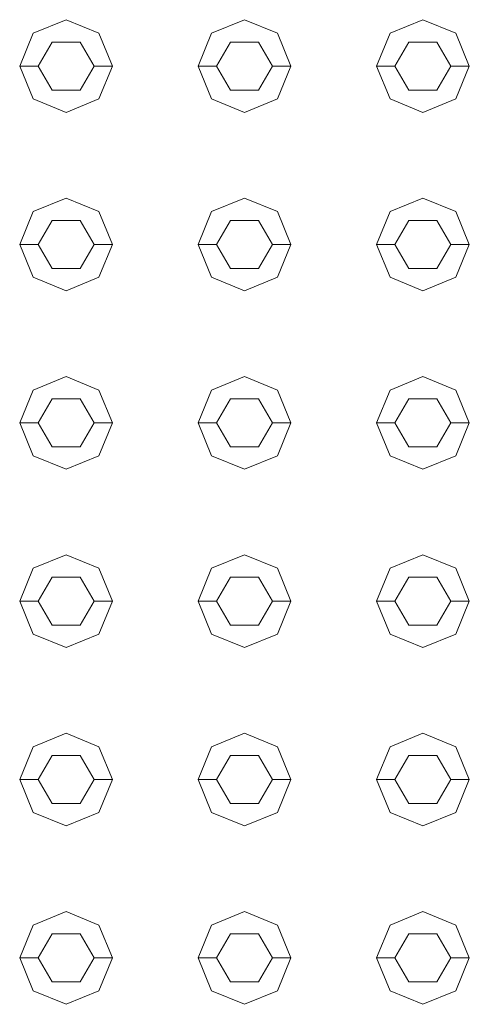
# Model space of a CAD drawing. Header units: millimetres. Extents: x 321 to 585, y -277 to 9.
# Tile 761 of 1056: x 352.985 to 353.227, y -26.218 to -25.688. Entities that reach past the tile are written whole.
import ezdxf

# ---------------------------------------------------------------- set-up
doc = ezdxf.new("R2010")
doc.units = ezdxf.units.MM
doc.header["$MEASUREMENT"] = 0
doc.layers.add('IFC-Elemento construtivo genérico-Contorno', color=253, linetype='Continuous', lineweight=5)

msp = doc.modelspace()

# ---------------------------------------------------------------- linework, layer by layer
at = {"layer": 'IFC-Elemento construtivo genérico-Contorno', "lineweight": 5}
for p, q in [((352.99233, -25.69496), (353.01001, -25.68764)), ((352.99233, -25.69496), (353.01001, -25.68764)), ((353.01001, -25.68764), (353.02768, -25.69496)), ((353.01001, -25.68764), (353.02768, -25.69496)), ((353.08833, -25.69496), (353.10601, -25.68764)), ((353.08833, -25.69496), (353.10601, -25.68764)), ((353.10601, -25.68764), (353.12369, -25.69496)), ((353.10601, -25.68764), (353.12369, -25.69496)), ((353.18433, -25.69496), (353.20201, -25.68764)), ((353.18433, -25.69496), (353.20201, -25.68764)), ((353.20201, -25.68764), (353.21969, -25.69496)), ((353.20201, -25.68764), (353.21969, -25.69496)), ((352.98501, -25.71264), (352.99233, -25.69496)), ((352.98501, -25.71264), (352.99233, -25.69496)), ((352.99501, -25.71264), (353.00251, -25.69965)), ((352.99501, -25.71264), (353.00251, -25.69965)), ((353.00251, -25.69965), (353.01751, -25.69965)), ((353.00251, -25.69965), (353.01751, -25.69965)), ((353.01751, -25.69965), (353.02501, -25.71264)), ((353.01751, -25.69965), (353.02501, -25.71264)), ((353.02768, -25.69496), (353.03501, -25.71264)), ((353.02768, -25.69496), (353.03501, -25.71264)), ((353.08101, -25.71264), (353.08833, -25.69496)), ((353.08101, -25.71264), (353.08833, -25.69496)), ((353.09101, -25.71264), (353.09851, -25.69965)), ((353.09101, -25.71264), (353.09851, -25.69965)), ((353.09851, -25.69965), (353.11351, -25.69965)), ((353.09851, -25.69965), (353.11351, -25.69965)), ((353.11351, -25.69965), (353.12101, -25.71264)), ((353.11351, -25.69965), (353.12101, -25.71264)), ((353.12369, -25.69496), (353.13101, -25.71264)), ((353.12369, -25.69496), (353.13101, -25.71264)), ((353.17701, -25.71264), (353.18433, -25.69496)), ((353.17701, -25.71264), (353.18433, -25.69496)), ((353.18701, -25.71264), (353.19451, -25.69965)), ((353.18701, -25.71264), (353.19451, -25.69965)), ((353.19451, -25.69965), (353.20951, -25.69965)), ((353.19451, -25.69965), (353.20951, -25.69965)), ((353.20951, -25.69965), (353.21701, -25.71264)), ((353.20951, -25.69965), (353.21701, -25.71264)), ((353.21969, -25.69496), (353.22701, -25.71264)), ((353.21969, -25.69496), (353.22701, -25.71264)), ((352.98501, -25.71264), (352.99501, -25.71264)), ((352.98501, -25.71264), (352.99233, -25.73031)), ((352.98501, -25.71264), (352.99501, -25.71264)), ((352.98501, -25.71264), (352.99233, -25.73031)), ((352.99501, -25.71264), (353.00251, -25.72563)), ((352.99501, -25.71264), (353.00251, -25.72563)), ((353.01751, -25.72563), (353.02501, -25.71264)), ((353.01751, -25.72563), (353.02501, -25.71264)), ((353.02501, -25.71264), (353.03501, -25.71264)), ((353.02501, -25.71264), (353.03501, -25.71264)), ((353.02768, -25.73031), (353.03501, -25.71264)), ((353.02768, -25.73031), (353.03501, -25.71264)), ((353.08101, -25.71264), (353.09101, -25.71264)), ((353.08101, -25.71264), (353.08833, -25.73031)), ((353.08101, -25.71264), (353.09101, -25.71264)), ((353.08101, -25.71264), (353.08833, -25.73031)), ((353.09101, -25.71264), (353.09851, -25.72563)), ((353.09101, -25.71264), (353.09851, -25.72563)), ((353.11351, -25.72563), (353.12101, -25.71264)), ((353.11351, -25.72563), (353.12101, -25.71264)), ((353.12101, -25.71264), (353.13101, -25.71264)), ((353.12101, -25.71264), (353.13101, -25.71264)), ((353.12369, -25.73031), (353.13101, -25.71264)), ((353.12369, -25.73031), (353.13101, -25.71264)), ((353.17701, -25.71264), (353.18701, -25.71264)), ((353.17701, -25.71264), (353.18433, -25.73031)), ((353.17701, -25.71264), (353.18701, -25.71264)), ((353.17701, -25.71264), (353.18433, -25.73031)), ((353.18701, -25.71264), (353.19451, -25.72563)), ((353.18701, -25.71264), (353.19451, -25.72563)), ((353.20951, -25.72563), (353.21701, -25.71264)), ((353.20951, -25.72563), (353.21701, -25.71264)), ((353.21701, -25.71264), (353.22701, -25.71264)), ((353.21701, -25.71264), (353.22701, -25.71264)), ((353.21969, -25.73031), (353.22701, -25.71264)), ((353.21969, -25.73031), (353.22701, -25.71264)), ((353.00251, -25.72563), (353.01751, -25.72563)), ((353.00251, -25.72563), (353.01751, -25.72563)), ((353.09851, -25.72563), (353.11351, -25.72563)), ((353.09851, -25.72563), (353.11351, -25.72563)), ((353.19451, -25.72563), (353.20951, -25.72563)), ((353.19451, -25.72563), (353.20951, -25.72563)), ((352.99233, -25.73031), (353.01001, -25.73764)), ((352.99233, -25.73031), (353.01001, -25.73764)), ((353.01001, -25.73764), (353.02768, -25.73031)), ((353.01001, -25.73764), (353.02768, -25.73031)), ((353.08833, -25.73031), (353.10601, -25.73764)), ((353.08833, -25.73031), (353.10601, -25.73764)), ((353.10601, -25.73764), (353.12369, -25.73031)), ((353.10601, -25.73764), (353.12369, -25.73031)), ((353.18433, -25.73031), (353.20201, -25.73764)), ((353.18433, -25.73031), (353.20201, -25.73764)), ((353.20201, -25.73764), (353.21969, -25.73031)), ((353.20201, -25.73764), (353.21969, -25.73031)), ((352.99233, -25.79096), (353.01001, -25.78364)), ((352.99233, -25.79096), (353.01001, -25.78364)), ((353.01001, -25.78364), (353.02768, -25.79096)), ((353.01001, -25.78364), (353.02768, -25.79096)), ((353.08833, -25.79096), (353.10601, -25.78364)), ((353.08833, -25.79096), (353.10601, -25.78364)), ((353.10601, -25.78364), (353.12369, -25.79096)), ((353.10601, -25.78364), (353.12369, -25.79096)), ((353.18433, -25.79096), (353.20201, -25.78364)), ((353.18433, -25.79096), (353.20201, -25.78364)), ((353.20201, -25.78364), (353.21969, -25.79096)), ((353.20201, -25.78364), (353.21969, -25.79096)), ((352.98501, -25.80864), (352.99233, -25.79096)), ((352.98501, -25.80864), (352.99233, -25.79096)), ((353.02768, -25.79096), (353.03501, -25.80864)), ((353.02768, -25.79096), (353.03501, -25.80864)), ((353.08101, -25.80864), (353.08833, -25.79096)), ((353.08101, -25.80864), (353.08833, -25.79096)), ((353.12369, -25.79096), (353.13101, -25.80864)), ((353.12369, -25.79096), (353.13101, -25.80864)), ((353.17701, -25.80864), (353.18433, -25.79096)), ((353.17701, -25.80864), (353.18433, -25.79096)), ((353.21969, -25.79096), (353.22701, -25.80864)), ((353.21969, -25.79096), (353.22701, -25.80864)), ((352.99501, -25.80864), (353.00251, -25.79565)), ((352.99501, -25.80864), (353.00251, -25.79565)), ((353.00251, -25.79565), (353.01751, -25.79565)), ((353.00251, -25.79565), (353.01751, -25.79565)), ((353.01751, -25.79565), (353.02501, -25.80864)), ((353.01751, -25.79565), (353.02501, -25.80864)), ((353.09101, -25.80864), (353.09851, -25.79565)), ((353.09101, -25.80864), (353.09851, -25.79565)), ((353.09851, -25.79565), (353.11351, -25.79565)), ((353.09851, -25.79565), (353.11351, -25.79565)), ((353.11351, -25.79565), (353.12101, -25.80864)), ((353.11351, -25.79565), (353.12101, -25.80864)), ((353.18701, -25.80864), (353.19451, -25.79565)), ((353.18701, -25.80864), (353.19451, -25.79565)), ((353.19451, -25.79565), (353.20951, -25.79565)), ((353.19451, -25.79565), (353.20951, -25.79565)), ((353.20951, -25.79565), (353.21701, -25.80864)), ((353.20951, -25.79565), (353.21701, -25.80864)), ((352.98501, -25.80864), (352.99501, -25.80864)), ((352.98501, -25.80864), (352.99233, -25.82632)), ((352.98501, -25.80864), (352.99501, -25.80864)), ((352.98501, -25.80864), (352.99233, -25.82632)), ((352.99501, -25.80864), (353.00251, -25.82163)), ((352.99501, -25.80864), (353.00251, -25.82163)), ((353.01751, -25.82163), (353.02501, -25.80864)), ((353.01751, -25.82163), (353.02501, -25.80864)), ((353.02501, -25.80864), (353.03501, -25.80864)), ((353.02501, -25.80864), (353.03501, -25.80864)), ((353.02768, -25.82632), (353.03501, -25.80864)), ((353.02768, -25.82632), (353.03501, -25.80864)), ((353.08101, -25.80864), (353.09101, -25.80864)), ((353.08101, -25.80864), (353.08833, -25.82632)), ((353.08101, -25.80864), (353.09101, -25.80864)), ((353.08101, -25.80864), (353.08833, -25.82632)), ((353.09101, -25.80864), (353.09851, -25.82163)), ((353.09101, -25.80864), (353.09851, -25.82163)), ((353.11351, -25.82163), (353.12101, -25.80864)), ((353.11351, -25.82163), (353.12101, -25.80864)), ((353.12101, -25.80864), (353.13101, -25.80864)), ((353.12101, -25.80864), (353.13101, -25.80864)), ((353.12369, -25.82632), (353.13101, -25.80864)), ((353.12369, -25.82632), (353.13101, -25.80864)), ((353.17701, -25.80864), (353.18701, -25.80864)), ((353.17701, -25.80864), (353.18433, -25.82632)), ((353.17701, -25.80864), (353.18701, -25.80864)), ((353.17701, -25.80864), (353.18433, -25.82632)), ((353.18701, -25.80864), (353.19451, -25.82163)), ((353.18701, -25.80864), (353.19451, -25.82163)), ((353.20951, -25.82163), (353.21701, -25.80864)), ((353.20951, -25.82163), (353.21701, -25.80864)), ((353.21701, -25.80864), (353.22701, -25.80864)), ((353.21701, -25.80864), (353.22701, -25.80864)), ((353.21969, -25.82632), (353.22701, -25.80864)), ((353.21969, -25.82632), (353.22701, -25.80864)), ((352.99233, -25.82632), (353.01001, -25.83364)), ((352.99233, -25.82632), (353.01001, -25.83364)), ((353.00251, -25.82163), (353.01751, -25.82163)), ((353.00251, -25.82163), (353.01751, -25.82163)), ((353.01001, -25.83364), (353.02768, -25.82632)), ((353.01001, -25.83364), (353.02768, -25.82632)), ((353.08833, -25.82632), (353.10601, -25.83364)), ((353.08833, -25.82632), (353.10601, -25.83364)), ((353.09851, -25.82163), (353.11351, -25.82163)), ((353.09851, -25.82163), (353.11351, -25.82163)), ((353.10601, -25.83364), (353.12369, -25.82632)), ((353.10601, -25.83364), (353.12369, -25.82632)), ((353.18433, -25.82632), (353.20201, -25.83364)), ((353.18433, -25.82632), (353.20201, -25.83364)), ((353.19451, -25.82163), (353.20951, -25.82163)), ((353.19451, -25.82163), (353.20951, -25.82163)), ((353.20201, -25.83364), (353.21969, -25.82632)), ((353.20201, -25.83364), (353.21969, -25.82632)), ((352.99233, -25.88697), (353.01001, -25.87964)), ((352.99233, -25.88697), (353.01001, -25.87964)), ((353.01001, -25.87964), (353.02768, -25.88697)), ((353.01001, -25.87964), (353.02768, -25.88697)), ((353.08833, -25.88697), (353.10601, -25.87964)), ((353.08833, -25.88697), (353.10601, -25.87964)), ((353.10601, -25.87964), (353.12369, -25.88697)), ((353.10601, -25.87964), (353.12369, -25.88697)), ((353.18433, -25.88697), (353.20201, -25.87964)), ((353.18433, -25.88697), (353.20201, -25.87964)), ((353.20201, -25.87964), (353.21969, -25.88697)), ((353.20201, -25.87964), (353.21969, -25.88697)), ((352.98501, -25.90464), (352.99233, -25.88697)), ((352.98501, -25.90464), (352.99233, -25.88697)), ((353.02768, -25.88697), (353.03501, -25.90464)), ((353.02768, -25.88697), (353.03501, -25.90464)), ((353.08101, -25.90464), (353.08833, -25.88697)), ((353.08101, -25.90464), (353.08833, -25.88697)), ((353.12369, -25.88697), (353.13101, -25.90464)), ((353.12369, -25.88697), (353.13101, -25.90464)), ((353.17701, -25.90464), (353.18433, -25.88697)), ((353.17701, -25.90464), (353.18433, -25.88697)), ((353.21969, -25.88697), (353.22701, -25.90464)), ((353.21969, -25.88697), (353.22701, -25.90464)), ((352.99501, -25.90464), (353.00251, -25.89165)), ((352.99501, -25.90464), (353.00251, -25.89165)), ((353.00251, -25.89165), (353.01751, -25.89165)), ((353.00251, -25.89165), (353.01751, -25.89165)), ((353.01751, -25.89165), (353.02501, -25.90464)), ((353.01751, -25.89165), (353.02501, -25.90464)), ((353.09101, -25.90464), (353.09851, -25.89165)), ((353.09101, -25.90464), (353.09851, -25.89165)), ((353.09851, -25.89165), (353.11351, -25.89165)), ((353.09851, -25.89165), (353.11351, -25.89165)), ((353.11351, -25.89165), (353.12101, -25.90464)), ((353.11351, -25.89165), (353.12101, -25.90464)), ((353.18701, -25.90464), (353.19451, -25.89165)), ((353.18701, -25.90464), (353.19451, -25.89165)), ((353.19451, -25.89165), (353.20951, -25.89165)), ((353.19451, -25.89165), (353.20951, -25.89165)), ((353.20951, -25.89165), (353.21701, -25.90464)), ((353.20951, -25.89165), (353.21701, -25.90464)), ((352.98501, -25.90464), (352.99501, -25.90464)), ((352.98501, -25.90464), (352.99233, -25.92232)), ((352.98501, -25.90464), (352.99501, -25.90464)), ((352.98501, -25.90464), (352.99233, -25.92232)), ((352.99501, -25.90464), (353.00251, -25.91763)), ((352.99501, -25.90464), (353.00251, -25.91763)), ((353.01751, -25.91763), (353.02501, -25.90464)), ((353.01751, -25.91763), (353.02501, -25.90464)), ((353.02501, -25.90464), (353.03501, -25.90464)), ((353.02501, -25.90464), (353.03501, -25.90464)), ((353.02768, -25.92232), (353.03501, -25.90464)), ((353.02768, -25.92232), (353.03501, -25.90464)), ((353.08101, -25.90464), (353.09101, -25.90464)), ((353.08101, -25.90464), (353.08833, -25.92232)), ((353.08101, -25.90464), (353.09101, -25.90464)), ((353.08101, -25.90464), (353.08833, -25.92232)), ((353.09101, -25.90464), (353.09851, -25.91763)), ((353.09101, -25.90464), (353.09851, -25.91763)), ((353.11351, -25.91763), (353.12101, -25.90464)), ((353.11351, -25.91763), (353.12101, -25.90464)), ((353.12101, -25.90464), (353.13101, -25.90464)), ((353.12101, -25.90464), (353.13101, -25.90464)), ((353.12369, -25.92232), (353.13101, -25.90464)), ((353.12369, -25.92232), (353.13101, -25.90464)), ((353.17701, -25.90464), (353.18701, -25.90464)), ((353.17701, -25.90464), (353.18433, -25.92232)), ((353.17701, -25.90464), (353.18701, -25.90464)), ((353.17701, -25.90464), (353.18433, -25.92232)), ((353.18701, -25.90464), (353.19451, -25.91763)), ((353.18701, -25.90464), (353.19451, -25.91763)), ((353.20951, -25.91763), (353.21701, -25.90464)), ((353.20951, -25.91763), (353.21701, -25.90464)), ((353.21701, -25.90464), (353.22701, -25.90464)), ((353.21701, -25.90464), (353.22701, -25.90464)), ((353.21969, -25.92232), (353.22701, -25.90464)), ((353.21969, -25.92232), (353.22701, -25.90464)), ((353.00251, -25.91763), (353.01751, -25.91763)), ((353.00251, -25.91763), (353.01751, -25.91763)), ((353.09851, -25.91763), (353.11351, -25.91763)), ((353.09851, -25.91763), (353.11351, -25.91763)), ((353.19451, -25.91763), (353.20951, -25.91763)), ((353.19451, -25.91763), (353.20951, -25.91763)), ((352.99233, -25.92232), (353.01001, -25.92964)), ((352.99233, -25.92232), (353.01001, -25.92964)), ((353.01001, -25.92964), (353.02768, -25.92232)), ((353.01001, -25.92964), (353.02768, -25.92232)), ((353.08833, -25.92232), (353.10601, -25.92964)), ((353.08833, -25.92232), (353.10601, -25.92964)), ((353.10601, -25.92964), (353.12369, -25.92232)), ((353.10601, -25.92964), (353.12369, -25.92232)), ((353.18433, -25.92232), (353.20201, -25.92964)), ((353.18433, -25.92232), (353.20201, -25.92964)), ((353.20201, -25.92964), (353.21969, -25.92232)), ((353.20201, -25.92964), (353.21969, -25.92232)), ((352.99233, -25.98296), (353.01001, -25.97564)), ((352.99233, -25.98296), (353.01001, -25.97564)), ((353.01001, -25.97564), (353.02768, -25.98296)), ((353.01001, -25.97564), (353.02768, -25.98296)), ((353.08833, -25.98296), (353.10601, -25.97564)), ((353.08833, -25.98296), (353.10601, -25.97564)), ((353.10601, -25.97564), (353.12369, -25.98296)), ((353.10601, -25.97564), (353.12369, -25.98296)), ((353.18433, -25.98296), (353.20201, -25.97564)), ((353.18433, -25.98296), (353.20201, -25.97564)), ((353.20201, -25.97564), (353.21969, -25.98296)), ((353.20201, -25.97564), (353.21969, -25.98296)), ((352.98501, -26.00064), (352.99233, -25.98296)), ((352.98501, -26.00064), (352.99233, -25.98296)), ((353.02768, -25.98296), (353.03501, -26.00064)), ((353.02768, -25.98296), (353.03501, -26.00064)), ((353.08101, -26.00064), (353.08833, -25.98296)), ((353.08101, -26.00064), (353.08833, -25.98296)), ((353.12369, -25.98296), (353.13101, -26.00064)), ((353.12369, -25.98296), (353.13101, -26.00064)), ((353.17701, -26.00064), (353.18433, -25.98296)), ((353.17701, -26.00064), (353.18433, -25.98296)), ((353.21969, -25.98296), (353.22701, -26.00064)), ((353.21969, -25.98296), (353.22701, -26.00064)), ((352.99501, -26.00064), (353.00251, -25.98765)), ((352.99501, -26.00064), (353.00251, -25.98765)), ((353.00251, -25.98765), (353.01751, -25.98765)), ((353.00251, -25.98765), (353.01751, -25.98765)), ((353.01751, -25.98765), (353.02501, -26.00064)), ((353.01751, -25.98765), (353.02501, -26.00064)), ((353.09101, -26.00064), (353.09851, -25.98765)), ((353.09101, -26.00064), (353.09851, -25.98765)), ((353.09851, -25.98765), (353.11351, -25.98765)), ((353.09851, -25.98765), (353.11351, -25.98765)), ((353.11351, -25.98765), (353.12101, -26.00064)), ((353.11351, -25.98765), (353.12101, -26.00064)), ((353.18701, -26.00064), (353.19451, -25.98765)), ((353.18701, -26.00064), (353.19451, -25.98765)), ((353.19451, -25.98765), (353.20951, -25.98765)), ((353.19451, -25.98765), (353.20951, -25.98765)), ((353.20951, -25.98765), (353.21701, -26.00064)), ((353.20951, -25.98765), (353.21701, -26.00064)), ((352.98501, -26.00064), (352.99501, -26.00064)), ((352.98501, -26.00064), (352.99233, -26.01832)), ((352.98501, -26.00064), (352.99501, -26.00064)), ((352.98501, -26.00064), (352.99233, -26.01832)), ((352.99501, -26.00064), (353.00251, -26.01364)), ((352.99501, -26.00064), (353.00251, -26.01364)), ((353.01751, -26.01364), (353.02501, -26.00064)), ((353.01751, -26.01364), (353.02501, -26.00064)), ((353.02501, -26.00064), (353.03501, -26.00064)), ((353.02501, -26.00064), (353.03501, -26.00064)), ((353.02768, -26.01832), (353.03501, -26.00064)), ((353.02768, -26.01832), (353.03501, -26.00064)), ((353.08101, -26.00064), (353.09101, -26.00064)), ((353.08101, -26.00064), (353.08833, -26.01832)), ((353.08101, -26.00064), (353.09101, -26.00064)), ((353.08101, -26.00064), (353.08833, -26.01832)), ((353.09101, -26.00064), (353.09851, -26.01364)), ((353.09101, -26.00064), (353.09851, -26.01364)), ((353.11351, -26.01364), (353.12101, -26.00064)), ((353.11351, -26.01364), (353.12101, -26.00064)), ((353.12101, -26.00064), (353.13101, -26.00064)), ((353.12101, -26.00064), (353.13101, -26.00064)), ((353.12369, -26.01832), (353.13101, -26.00064)), ((353.12369, -26.01832), (353.13101, -26.00064)), ((353.17701, -26.00064), (353.18701, -26.00064)), ((353.17701, -26.00064), (353.18433, -26.01832)), ((353.17701, -26.00064), (353.18701, -26.00064)), ((353.17701, -26.00064), (353.18433, -26.01832)), ((353.18701, -26.00064), (353.19451, -26.01364)), ((353.18701, -26.00064), (353.19451, -26.01364)), ((353.20951, -26.01364), (353.21701, -26.00064)), ((353.20951, -26.01364), (353.21701, -26.00064)), ((353.21701, -26.00064), (353.22701, -26.00064)), ((353.21701, -26.00064), (353.22701, -26.00064)), ((353.21969, -26.01832), (353.22701, -26.00064)), ((353.21969, -26.01832), (353.22701, -26.00064)), ((353.00251, -26.01364), (353.01751, -26.01364)), ((353.00251, -26.01364), (353.01751, -26.01364)), ((353.09851, -26.01364), (353.11351, -26.01364)), ((353.09851, -26.01364), (353.11351, -26.01364)), ((353.19451, -26.01364), (353.20951, -26.01364)), ((353.19451, -26.01364), (353.20951, -26.01364)), ((352.99233, -26.01832), (353.01001, -26.02564)), ((352.99233, -26.01832), (353.01001, -26.02564)), ((353.01001, -26.02564), (353.02768, -26.01832)), ((353.01001, -26.02564), (353.02768, -26.01832)), ((353.08833, -26.01832), (353.10601, -26.02564)), ((353.08833, -26.01832), (353.10601, -26.02564)), ((353.10601, -26.02564), (353.12369, -26.01832)), ((353.10601, -26.02564), (353.12369, -26.01832)), ((353.18433, -26.01832), (353.20201, -26.02564)), ((353.18433, -26.01832), (353.20201, -26.02564)), ((353.20201, -26.02564), (353.21969, -26.01832)), ((353.20201, -26.02564), (353.21969, -26.01832)), ((352.99233, -26.07897), (353.01001, -26.07164)), ((352.99233, -26.07897), (353.01001, -26.07164)), ((353.01001, -26.07164), (353.02768, -26.07897)), ((353.01001, -26.07164), (353.02768, -26.07897)), ((353.08833, -26.07897), (353.10601, -26.07164)), ((353.08833, -26.07897), (353.10601, -26.07164)), ((353.10601, -26.07164), (353.12369, -26.07897)), ((353.10601, -26.07164), (353.12369, -26.07897)), ((353.18433, -26.07897), (353.20201, -26.07164)), ((353.18433, -26.07897), (353.20201, -26.07164)), ((353.20201, -26.07164), (353.21969, -26.07897)), ((353.20201, -26.07164), (353.21969, -26.07897)), ((352.98501, -26.09664), (352.99233, -26.07897)), ((352.98501, -26.09664), (352.99233, -26.07897)), ((353.02768, -26.07897), (353.03501, -26.09664)), ((353.02768, -26.07897), (353.03501, -26.09664)), ((353.08101, -26.09664), (353.08833, -26.07897)), ((353.08101, -26.09664), (353.08833, -26.07897)), ((353.12369, -26.07897), (353.13101, -26.09664)), ((353.12369, -26.07897), (353.13101, -26.09664)), ((353.17701, -26.09664), (353.18433, -26.07897)), ((353.17701, -26.09664), (353.18433, -26.07897)), ((353.21969, -26.07897), (353.22701, -26.09664)), ((353.21969, -26.07897), (353.22701, -26.09664)), ((352.99501, -26.09664), (353.00251, -26.08365)), ((352.99501, -26.09664), (353.00251, -26.08365)), ((353.00251, -26.08365), (353.01751, -26.08365)), ((353.00251, -26.08365), (353.01751, -26.08365)), ((353.01751, -26.08365), (353.02501, -26.09664)), ((353.01751, -26.08365), (353.02501, -26.09664)), ((353.09101, -26.09664), (353.09851, -26.08365)), ((353.09101, -26.09664), (353.09851, -26.08365)), ((353.09851, -26.08365), (353.11351, -26.08365)), ((353.09851, -26.08365), (353.11351, -26.08365)), ((353.11351, -26.08365), (353.12101, -26.09664)), ((353.11351, -26.08365), (353.12101, -26.09664)), ((353.18701, -26.09664), (353.19451, -26.08365)), ((353.18701, -26.09664), (353.19451, -26.08365)), ((353.19451, -26.08365), (353.20951, -26.08365)), ((353.19451, -26.08365), (353.20951, -26.08365)), ((353.20951, -26.08365), (353.21701, -26.09664)), ((353.20951, -26.08365), (353.21701, -26.09664)), ((352.98501, -26.09664), (352.99501, -26.09664)), ((352.98501, -26.09664), (352.99233, -26.11432)), ((352.98501, -26.09664), (352.99501, -26.09664)), ((352.98501, -26.09664), (352.99233, -26.11432)), ((352.99501, -26.09664), (353.00251, -26.10963)), ((352.99501, -26.09664), (353.00251, -26.10963)), ((353.01751, -26.10963), (353.02501, -26.09664)), ((353.01751, -26.10963), (353.02501, -26.09664)), ((353.02501, -26.09664), (353.03501, -26.09664)), ((353.02501, -26.09664), (353.03501, -26.09664)), ((353.02768, -26.11432), (353.03501, -26.09664)), ((353.02768, -26.11432), (353.03501, -26.09664)), ((353.08101, -26.09664), (353.09101, -26.09664)), ((353.08101, -26.09664), (353.08833, -26.11432)), ((353.08101, -26.09664), (353.09101, -26.09664)), ((353.08101, -26.09664), (353.08833, -26.11432)), ((353.09101, -26.09664), (353.09851, -26.10963)), ((353.09101, -26.09664), (353.09851, -26.10963)), ((353.11351, -26.10963), (353.12101, -26.09664)), ((353.11351, -26.10963), (353.12101, -26.09664)), ((353.12101, -26.09664), (353.13101, -26.09664)), ((353.12101, -26.09664), (353.13101, -26.09664)), ((353.12369, -26.11432), (353.13101, -26.09664)), ((353.12369, -26.11432), (353.13101, -26.09664)), ((353.17701, -26.09664), (353.18701, -26.09664)), ((353.17701, -26.09664), (353.18433, -26.11432)), ((353.17701, -26.09664), (353.18701, -26.09664)), ((353.17701, -26.09664), (353.18433, -26.11432)), ((353.18701, -26.09664), (353.19451, -26.10963)), ((353.18701, -26.09664), (353.19451, -26.10963)), ((353.20951, -26.10963), (353.21701, -26.09664)), ((353.20951, -26.10963), (353.21701, -26.09664)), ((353.21701, -26.09664), (353.22701, -26.09664)), ((353.21701, -26.09664), (353.22701, -26.09664)), ((353.21969, -26.11432), (353.22701, -26.09664)), ((353.21969, -26.11432), (353.22701, -26.09664)), ((353.00251, -26.10963), (353.01751, -26.10963)), ((353.00251, -26.10963), (353.01751, -26.10963)), ((353.09851, -26.10963), (353.11351, -26.10963)), ((353.09851, -26.10963), (353.11351, -26.10963)), ((353.19451, -26.10963), (353.20951, -26.10963)), ((353.19451, -26.10963), (353.20951, -26.10963)), ((352.99233, -26.11432), (353.01001, -26.12164)), ((352.99233, -26.11432), (353.01001, -26.12164)), ((353.01001, -26.12164), (353.02768, -26.11432)), ((353.01001, -26.12164), (353.02768, -26.11432)), ((353.08833, -26.11432), (353.10601, -26.12164)), ((353.08833, -26.11432), (353.10601, -26.12164)), ((353.10601, -26.12164), (353.12369, -26.11432)), ((353.10601, -26.12164), (353.12369, -26.11432)), ((353.18433, -26.11432), (353.20201, -26.12164)), ((353.18433, -26.11432), (353.20201, -26.12164)), ((353.20201, -26.12164), (353.21969, -26.11432)), ((353.20201, -26.12164), (353.21969, -26.11432)), ((352.99233, -26.17496), (353.01001, -26.16764)), ((352.99233, -26.17496), (353.01001, -26.16764)), ((353.01001, -26.16764), (353.02768, -26.17496)), ((353.01001, -26.16764), (353.02768, -26.17496)), ((353.08833, -26.17496), (353.10601, -26.16764)), ((353.08833, -26.17496), (353.10601, -26.16764)), ((353.10601, -26.16764), (353.12369, -26.17496)), ((353.10601, -26.16764), (353.12369, -26.17496)), ((353.18433, -26.17496), (353.20201, -26.16764)), ((353.18433, -26.17496), (353.20201, -26.16764)), ((353.20201, -26.16764), (353.21969, -26.17496)), ((353.20201, -26.16764), (353.21969, -26.17496)), ((352.98501, -26.19264), (352.99233, -26.17496)), ((352.98501, -26.19264), (352.99233, -26.17496)), ((353.02768, -26.17496), (353.03501, -26.19264)), ((353.02768, -26.17496), (353.03501, -26.19264)), ((353.08101, -26.19264), (353.08833, -26.17496)), ((353.08101, -26.19264), (353.08833, -26.17496)), ((353.12369, -26.17496), (353.13101, -26.19264)), ((353.12369, -26.17496), (353.13101, -26.19264)), ((353.17701, -26.19264), (353.18433, -26.17496)), ((353.17701, -26.19264), (353.18433, -26.17496)), ((353.21969, -26.17496), (353.22701, -26.19264)), ((353.21969, -26.17496), (353.22701, -26.19264)), ((352.99501, -26.19264), (353.00251, -26.17965)), ((352.99501, -26.19264), (353.00251, -26.17965)), ((353.00251, -26.17965), (353.01751, -26.17965)), ((353.00251, -26.17965), (353.01751, -26.17965)), ((353.01751, -26.17965), (353.02501, -26.19264)), ((353.01751, -26.17965), (353.02501, -26.19264)), ((353.09101, -26.19264), (353.09851, -26.17965)), ((353.09101, -26.19264), (353.09851, -26.17965)), ((353.09851, -26.17965), (353.11351, -26.17965)), ((353.09851, -26.17965), (353.11351, -26.17965)), ((353.11351, -26.17965), (353.12101, -26.19264)), ((353.11351, -26.17965), (353.12101, -26.19264)), ((353.18701, -26.19264), (353.19451, -26.17965)), ((353.18701, -26.19264), (353.19451, -26.17965)), ((353.19451, -26.17965), (353.20951, -26.17965)), ((353.19451, -26.17965), (353.20951, -26.17965)), ((353.20951, -26.17965), (353.21701, -26.19264)), ((353.20951, -26.17965), (353.21701, -26.19264)), ((352.98501, -26.19264), (352.99501, -26.19264)), ((352.98501, -26.19264), (352.99233, -26.21031)), ((352.98501, -26.19264), (352.99501, -26.19264)), ((352.98501, -26.19264), (352.99233, -26.21031)), ((352.99501, -26.19264), (353.00251, -26.20563)), ((352.99501, -26.19264), (353.00251, -26.20563)), ((353.01751, -26.20563), (353.02501, -26.19264)), ((353.01751, -26.20563), (353.02501, -26.19264)), ((353.02501, -26.19264), (353.03501, -26.19264)), ((353.02501, -26.19264), (353.03501, -26.19264)), ((353.02768, -26.21031), (353.03501, -26.19264)), ((353.02768, -26.21031), (353.03501, -26.19264)), ((353.08101, -26.19264), (353.09101, -26.19264)), ((353.08101, -26.19264), (353.08833, -26.21031)), ((353.08101, -26.19264), (353.09101, -26.19264)), ((353.08101, -26.19264), (353.08833, -26.21031)), ((353.09101, -26.19264), (353.09851, -26.20563)), ((353.09101, -26.19264), (353.09851, -26.20563)), ((353.11351, -26.20563), (353.12101, -26.19264)), ((353.11351, -26.20563), (353.12101, -26.19264)), ((353.12101, -26.19264), (353.13101, -26.19264)), ((353.12101, -26.19264), (353.13101, -26.19264)), ((353.12369, -26.21031), (353.13101, -26.19264)), ((353.12369, -26.21031), (353.13101, -26.19264)), ((353.17701, -26.19264), (353.18701, -26.19264)), ((353.17701, -26.19264), (353.18433, -26.21031)), ((353.17701, -26.19264), (353.18701, -26.19264)), ((353.17701, -26.19264), (353.18433, -26.21031)), ((353.18701, -26.19264), (353.19451, -26.20563)), ((353.18701, -26.19264), (353.19451, -26.20563)), ((353.20951, -26.20563), (353.21701, -26.19264)), ((353.20951, -26.20563), (353.21701, -26.19264)), ((353.21701, -26.19264), (353.22701, -26.19264)), ((353.21701, -26.19264), (353.22701, -26.19264)), ((353.21969, -26.21031), (353.22701, -26.19264)), ((353.21969, -26.21031), (353.22701, -26.19264)), ((353.00251, -26.20563), (353.01751, -26.20563)), ((353.00251, -26.20563), (353.01751, -26.20563)), ((353.09851, -26.20563), (353.11351, -26.20563)), ((353.09851, -26.20563), (353.11351, -26.20563)), ((353.19451, -26.20563), (353.20951, -26.20563)), ((353.19451, -26.20563), (353.20951, -26.20563)), ((352.99233, -26.21031), (353.01001, -26.21764)), ((352.99233, -26.21031), (353.01001, -26.21764)), ((353.01001, -26.21764), (353.02768, -26.21031)), ((353.01001, -26.21764), (353.02768, -26.21031)), ((353.08833, -26.21031), (353.10601, -26.21764)), ((353.08833, -26.21031), (353.10601, -26.21764)), ((353.10601, -26.21764), (353.12369, -26.21031)), ((353.10601, -26.21764), (353.12369, -26.21031)), ((353.18433, -26.21031), (353.20201, -26.21764)), ((353.18433, -26.21031), (353.20201, -26.21764)), ((353.20201, -26.21764), (353.21969, -26.21031)), ((353.20201, -26.21764), (353.21969, -26.21031))]:
    msp.add_line(p, q, dxfattribs=at)

doc.saveas('drawing.dxf')
